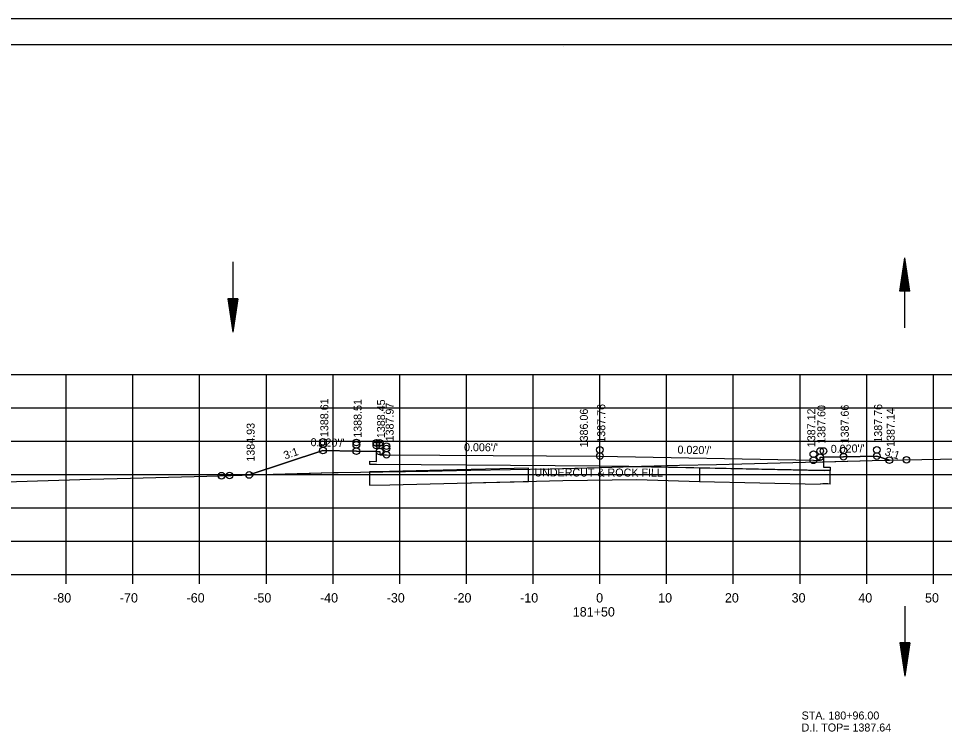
# Model space of a CAD drawing. Extents: x 1374311 to 1383814, y 384102 to 406278.
# Drawn here: x 1382552.9 to 1382691.7, y 398064.4 to 398171.6 of the extents above; entities that cross this region are included whole.
import ezdxf

# ---------------------------------------------------------------- set-up
doc = ezdxf.new("R2010")
doc.units = 0
for name, color, linetype in [('R_Axis', 7, 'Continuous'), ('R_Axis Annot', 7, 'Continuous'), ('R_Border', 7, 'Continuous'), ('R_Draft', 7, 'Continuous'), ('R_Exist Surface', 7, 'Continuous'), ('R_Fin Surface', 7, 'Continuous'), ('R_Grid', 7, 'Continuous'), ('R_No Plot', 7, 'Continuous'), ('R_Water', 7, 'Continuous'), ('R_Water Annot', 7, 'Continuous'), ('R_Xsect Elev', 7, 'Continuous'), ('R_Xsect Slope', 7, 'Continuous')]:
    doc.layers.add(name, color=color, linetype=linetype)

msp = doc.modelspace()

# ---------------------------------------------------------------- linework, layer by layer
at = {"layer": 'R_Axis'}
for p, q in [((1382500.07, 398088.24), (1382780.07, 398088.24)), ((1382560.07, 398086.84), (1382560.07, 398088.24)), ((1382570.07, 398086.84), (1382570.07, 398088.24)), ((1382580.07, 398086.84), (1382580.07, 398088.24)), ((1382590.07, 398086.84), (1382590.07, 398088.24)), ((1382600.07, 398086.84), (1382600.07, 398088.24)), ((1382610.07, 398086.84), (1382610.07, 398088.24)), ((1382620.07, 398086.84), (1382620.07, 398088.24)), ((1382630.07, 398086.84), (1382630.07, 398088.24)), ((1382640.07, 398086.84), (1382640.07, 398088.24)), ((1382650.07, 398086.84), (1382650.07, 398088.24)), ((1382660.07, 398086.84), (1382660.07, 398088.24)), ((1382670.07, 398086.84), (1382670.07, 398088.24)), ((1382680.07, 398086.84), (1382680.07, 398088.24)), ((1382690.07, 398086.84), (1382690.07, 398088.24))]:
    msp.add_line(p, q, dxfattribs=at)
at = {"layer": 'R_Border'}
for p, q in [((1382482.07, 398167.7), (1382798.25, 398167.7)), ((1382634.59, 398167.44), (1382634.59, 398167.44)), ((1382634.59, 398167.44), (1382634.59, 398167.44))]:
    msp.add_line(p, q, dxfattribs=at)
at = {"layer": 'R_Draft'}
for p, q in [((1382685.04, 398130.73), (1382685.79, 398135.73)), ((1382686.54, 398130.73), (1382685.79, 398135.73)), ((1382685.16, 398130.73), (1382685.79, 398134.9)), ((1382685.29, 398130.73), (1382685.79, 398134.04)), ((1382686.41, 398130.73), (1382685.79, 398134.9)), ((1382686.28, 398130.73), (1382685.79, 398134.04)), ((1382685.41, 398130.73), (1382685.79, 398133.21)), ((1382686.16, 398130.73), (1382685.79, 398133.21)), ((1382685.54, 398130.73), (1382685.79, 398132.36)), ((1382685.67, 398130.73), (1382685.79, 398131.52)), ((1382686.03, 398130.73), (1382685.79, 398132.36)), ((1382685.9, 398130.73), (1382685.79, 398131.52)), ((1382686.54, 398130.73), (1382685.04, 398130.73)), ((1382584.28, 398129.58), (1382585.02, 398124.58)), ((1382585.78, 398129.58), (1382584.28, 398129.58)), ((1382584.41, 398129.58), (1382585.02, 398125.42)), ((1382584.53, 398129.58), (1382585.03, 398126.28)), ((1382584.66, 398129.58), (1382585.03, 398127.11)), ((1382584.79, 398129.58), (1382585.03, 398127.96)), ((1382584.91, 398129.58), (1382585.03, 398128.79)), ((1382585.78, 398129.58), (1382585.02, 398124.58)), ((1382585.66, 398129.58), (1382585.02, 398125.42)), ((1382585.27, 398129.58), (1382585.03, 398127.96)), ((1382585.53, 398129.58), (1382585.03, 398126.28)), ((1382585.4, 398129.58), (1382585.03, 398127.11)), ((1382585.15, 398129.58), (1382585.03, 398128.79)), ((1382685.04, 398078.01), (1382685.79, 398073.01)), ((1382686.54, 398078.01), (1382685.04, 398078.01)), ((1382685.16, 398078.01), (1382685.79, 398073.84)), ((1382685.29, 398078.01), (1382685.79, 398074.7)), ((1382685.41, 398078.01), (1382685.79, 398075.53)), ((1382685.54, 398078.01), (1382685.79, 398076.38)), ((1382685.67, 398078.01), (1382685.79, 398077.22)), ((1382686.54, 398078.01), (1382685.79, 398073.01)), ((1382686.03, 398078.01), (1382685.79, 398076.38)), ((1382686.28, 398078.01), (1382685.79, 398074.7)), ((1382686.41, 398078.01), (1382685.79, 398073.84)), ((1382686.16, 398078.01), (1382685.79, 398075.53)), ((1382685.9, 398078.01), (1382685.79, 398077.22))]:
    msp.add_line(p, q, dxfattribs=at)
at = {"layer": 'R_Exist Surface'}
msp.add_lwpolyline([(1382500.07, 398100.68), (1382502, 398100.74), (1382506.88, 398100.85), (1382509.42, 398100.92), (1382524.62, 398101.28), (1382532.89, 398101.59), (1382540.35, 398101.83), (1382552.63, 398102.18), (1382563.69, 398102.54), (1382569.68, 398102.67), (1382583.05, 398103.04), (1382600.11, 398103.51), (1382600.26, 398103.51), (1382600.84, 398103.52), (1382614.3, 398103.74), (1382620.72, 398103.89), (1382632.61, 398104.1), (1382641.86, 398104.35), (1382652.01, 398104.61), (1382657.54, 398104.75), (1382670.91, 398105.1), (1382673.42, 398105.14), (1382682.71, 398105.36), (1382696.73, 398105.65)], dxfattribs=at)
at = {"layer": 'R_Fin Surface'}
for p, q in [((1382618.64, 398103.94), (1382612.51, 398103.79)), ((1382629.36, 398104.2), (1382618.64, 398103.94)), ((1382629.36, 398102.2), (1382629.36, 398104.2)), ((1382673.69, 398103.77), (1382654.99, 398104.18)), ((1382654.99, 398104.18), (1382654.99, 398102.18)), ((1382674.59, 398103.81), (1382673.69, 398103.77)), ((1382674.61, 398101.77), (1382674.59, 398103.81)), ((1382654.99, 398102.18), (1382673.11, 398101.77))]:
    msp.add_line(p, q, dxfattribs=at)
for points in [[(1382587.51, 398103.16), (1382598.56, 398106.84), (1382598.56, 398106.84), (1382603.56, 398106.74), (1382603.56, 398106.74), (1382603.56, 398106.74), (1382606.56, 398106.68), (1382607.06, 398106.68), (1382607.06, 398106.68), (1382607.07, 398106.18), (1382607.07, 398106.18), (1382608.07, 398106.2), (1382640.07, 398106), (1382640.07, 398106), (1382672.07, 398105.36), (1382672.07, 398105.36), (1382672.07, 398105.36), (1382673.07, 398105.34), (1382673.08, 398105.84), (1382673.58, 398105.84), (1382673.58, 398105.84), (1382673.58, 398105.84), (1382676.58, 398105.9), (1382681.58, 398106), (1382681.58, 398106), (1382683.46, 398105.37), (1382683.46, 398105.37)], [(1382673.58, 398105.84), (1382673.59, 398104.31), (1382674.59, 398104.31), (1382674.58, 398103.81), (1382673.58, 398103.83), (1382640.07, 398104.5), (1382606.56, 398104.71), (1382605.56, 398104.72), (1382605.57, 398105.22), (1382606.57, 398105.2), (1382606.56, 398106.68)], [(1382612.51, 398103.79), (1382608.54, 398103.69), (1382605.55, 398103.63)], [(1382605.55, 398103.63), (1382605.55, 398101.63), (1382608.58, 398101.7), (1382618.69, 398101.94), (1382629.36, 398102.2)], [(1382605.55, 398103.63), (1382605.55, 398101.63), (1382608.58, 398101.7), (1382618.69, 398101.94), (1382634.49, 398102.33), (1382645.63, 398102.46), (1382654.99, 398102.18)]]:
    msp.add_lwpolyline(points, dxfattribs=at)
msp.add_arc((1382673.87, 398096), 5.82, 82.714, 97.4802, dxfattribs=at)
at = {"layer": 'R_Grid'}
for p, q in [((1382500.07, 398118.24), (1382780.07, 398118.24)), ((1382560.07, 398088.24), (1382560.07, 398118.24)), ((1382570.07, 398088.24), (1382570.07, 398118.24)), ((1382580.07, 398088.24), (1382580.07, 398118.24)), ((1382590.07, 398088.24), (1382590.07, 398118.24)), ((1382600.07, 398088.24), (1382600.07, 398118.24)), ((1382610.07, 398088.24), (1382610.07, 398118.24)), ((1382620.07, 398088.24), (1382620.07, 398118.24)), ((1382630.07, 398088.24), (1382630.07, 398118.24)), ((1382640.07, 398088.24), (1382640.07, 398118.24)), ((1382650.07, 398088.24), (1382650.07, 398118.24)), ((1382660.07, 398088.24), (1382660.07, 398118.24)), ((1382670.07, 398088.24), (1382670.07, 398118.24)), ((1382680.07, 398088.24), (1382680.07, 398118.24)), ((1382690.07, 398088.24), (1382690.07, 398118.24)), ((1382500.07, 398113.24), (1382780.07, 398113.24)), ((1382500.07, 398108.24), (1382780.07, 398108.24)), ((1382500.07, 398103.24), (1382780.07, 398103.24)), ((1382500.07, 398098.24), (1382780.07, 398098.24)), ((1382500.07, 398093.24), (1382780.07, 398093.24)), ((1382500.07, 398088.24), (1382780.07, 398088.24))]:
    msp.add_line(p, q, dxfattribs=at)
at = {"layer": 'R_No Plot'}
msp.add_line((1382469.67, 398171.59), (1382803, 398171.59), dxfattribs=at)
for points in [[(1382469.66, 398171.59), (1382803, 398171.59), (1382803, 397958.25), (1382469.66, 397958.25)], [(1382715.99, 398167.7), (1382715.99, 398157.82), (1382751.72, 398157.82), (1382751.72, 398154.9), (1382774.92, 398154.9), (1382774.92, 398130.56), (1382798.25, 398130.56), (1382798.25, 397962.24), (1382482.07, 397962.24), (1382482.07, 398167.7)], [(1382587.51, 398103.16), (1382600.11, 398103.51), (1382600.26, 398103.51), (1382600.84, 398103.52), (1382614.3, 398103.74), (1382620.72, 398103.89), (1382632.61, 398104.1), (1382641.86, 398104.35), (1382644.4, 398104.41), (1382640.07, 398104.5), (1382606.56, 398104.71), (1382605.56, 398104.72), (1382605.57, 398105.22), (1382606.57, 398105.2), (1382606.56, 398106.68), (1382603.56, 398106.74), (1382598.56, 398106.84)], [(1382644.4, 398104.41), (1382652.01, 398104.61), (1382657.54, 398104.75), (1382670.91, 398105.1), (1382673.42, 398105.14), (1382673.59, 398105.14), (1382673.59, 398104.31), (1382674.59, 398104.31), (1382674.58, 398103.81), (1382673.58, 398103.83)], [(1382673.59, 398105.14), (1382682.71, 398105.36), (1382683.46, 398105.37), (1382681.58, 398106), (1382676.58, 398105.9), (1382673.58, 398105.84)]]:
    msp.add_lwpolyline(points, close=True, dxfattribs=at)
for centre in [(1382598.56, 398108.12), (1382598.56, 398107.76), (1382603.56, 398108.02), (1382603.56, 398107.66), (1382606.56, 398107.96), (1382606.56, 398107.6), (1382607.06, 398107.96), (1382607.06, 398107.6), (1382608.07, 398107.48), (1382598.56, 398106.84), (1382603.56, 398106.74), (1382607.06, 398106.68), (1382608.07, 398107.12), (1382608.07, 398106.2), (1382640.07, 398106.91), (1382640.07, 398106.91), (1382640.07, 398106), (1382672.07, 398106.27), (1382672.07, 398106.27), (1382673.08, 398106.75), (1382673.08, 398106.75), (1382673.08, 398105.84), (1382673.58, 398106.75), (1382676.58, 398106.81), (1382676.58, 398106.81), (1382676.58, 398105.9), (1382681.58, 398106.91), (1382681.58, 398106.91), (1382681.58, 398106), (1382672.07, 398105.36), (1382683.46, 398105.37), (1382686.03, 398105.43), (1382686.03, 398105.43), (1382583.34, 398103.05), (1382583.34, 398103.05), (1382584.53, 398103.08), (1382584.53, 398103.08), (1382587.51, 398103.16), (1382587.51, 398103.16)]:
    msp.add_circle(centre, 0.5, dxfattribs=at)
at = {"layer": 'R_Water'}
for p, q in [((1382685.79, 398125.23), (1382685.79, 398135.73)), ((1382585.04, 398135.09), (1382585.02, 398124.58)), ((1382685.79, 398083.51), (1382685.79, 398073.01))]:
    msp.add_line(p, q, dxfattribs=at)

# ---------------------------------------------------------------- texts
at = {"layer": 'R_Axis Annot'}
for s, p in [('-80', (1382558.11, 398084.04)), ('-70', (1382568.11, 398084.04)), ('-60', (1382578.11, 398084.04)), ('-50', (1382588.11, 398084.04)), ('-40', (1382598.11, 398084.04)), ('-30', (1382608.11, 398084.04)), ('-20', (1382618.11, 398084.04)), ('-10', (1382628.11, 398084.04)), ('0', (1382639.51, 398084.04)), ('10', (1382648.81, 398084.04)), ('20', (1382658.81, 398084.04)), ('30', (1382668.81, 398084.04)), ('40', (1382678.81, 398084.04)), ('50', (1382688.81, 398084.04)), ('181+50', (1382636.01, 398081.94))]:
    msp.add_text(s, height=1.4, dxfattribs=at).set_placement(p)
at = {"layer": 'R_Fin Surface'}
msp.add_text('UNDERCUT & ROCK FILL', height=1.2, rotation=359.9073, dxfattribs=at).set_placement((1382630.25, 398102.94))
at = {"layer": 'R_Water Annot'}
for s, p in [('STA. 180+96.00', (1382670.31, 398066.5)), ('D.I. TOP= 1387.64', (1382670.31, 398064.7))]:
    msp.add_text(s, height=1.2, dxfattribs=at).set_placement(p)
at = {"layer": 'R_Xsect Elev'}
for s, p in [('1388.61', (1382599.36, 398108.84)), ('1388.51', (1382604.36, 398108.74)), ('1388.45', (1382607.86, 398108.68)), ('1387.97', (1382609.16, 398108.2)), ('1387.76', (1382640.87, 398108)), ('1387.60', (1382673.88, 398107.84)), ('1387.66', (1382677.38, 398107.9)), ('1387.76', (1382682.38, 398108)), ('1386.06', (1382638.27, 398107.3)), ('1387.12', (1382672.36, 398107.32)), ('1387.14', (1382684.26, 398107.37)), ('1384.93', (1382588.31, 398105.16))]:
    msp.add_text(s, height=1.2, rotation=90, dxfattribs=at).set_placement(p)
at = {"layer": 'R_Xsect Slope'}
for s, rotation, p in [("0.020'/'", 358.8542, (1382596.69, 398107.48)), ("0.006'/'", 359.6322, (1382619.7, 398106.73)), ("0.020'/'", 1.1458, (1382674.69, 398106.46)), ('3:1', 18.4349, (1382592.88, 398105.48)), ("0.020'/'", 358.8542, (1382651.7, 398106.37)), ('3:1', 341.5651, (1382682.68, 398106.16))]:
    msp.add_text(s, height=1.2, rotation=rotation, dxfattribs=at).set_placement(p)

doc.saveas('drawing.dxf')
